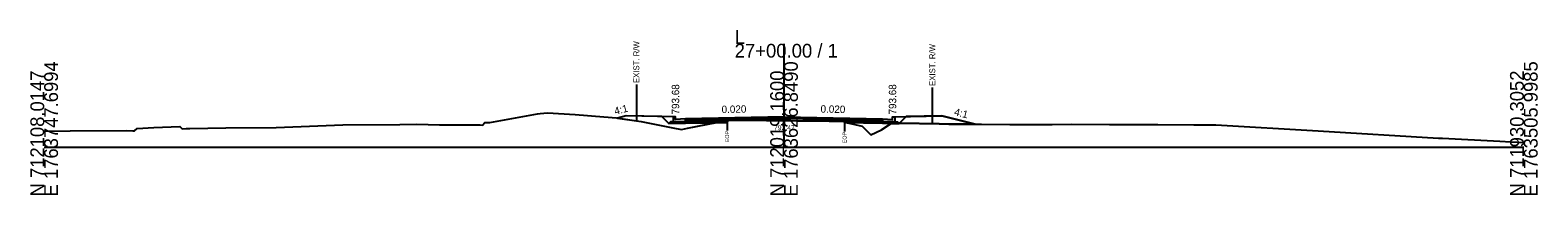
# Model space of a CAD drawing. Extents: x -26 to 5303, y -10 to 9578.
# Drawn here: x 997.2 to 1302.8, y 6990.3 to 7023.8 of the extents above; entities that cross this region are included whole.
import ezdxf

# ---------------------------------------------------------------- set-up
doc = ezdxf.new("R2010")
doc.units = 0
for name, color, linetype in [('Default', 7, 'Continuous'), ('Exist CMT Pavement', 7, 'Continuous'), ('Exist Cross Section Cell', 7, 'Continuous'), ('Exist XS Ground Line', 7, 'Continuous'), ('Old_Level_10', 7, 'Continuous'), ('Old_Level_3', 7, 'Continuous'), ('Prop CMT Conc Surface', 7, 'Continuous'), ('Prop CMT Concrete Structures', 7, 'Continuous'), ('Prop CMT Pvmt Course 1', 7, 'Continuous'), ('Prop CMT Pvmt Course 1 CG', 7, 'Continuous'), ('Prop CMT Pvmt Course 2', 7, 'Continuous'), ('Prop CMT Pvmt Course 3', 7, 'Continuous'), ('Prop CMT Pvmt Surface', 7, 'Continuous'), ('Prop CMT Slope Grass', 7, 'Continuous'), ('Prop CMT Subgrade Earthwork', 7, 'Continuous'), ('Prop XS Earthwork Shape', 7, 'Continuous'), ('Prop XS Hydro Elevations', 7, 'Continuous'), ('Prop XS SE Text', 7, 'Continuous'), ('Prop XS Side Slope Text', 7, 'Continuous'), ('Prop XS Wedging', 7, 'Continuous')]:
    doc.layers.add(name, color=color, linetype=linetype)

msp = doc.modelspace()

# ---------------------------------------------------------------- linework, layer by layer
at = {"layer": 'Exist CMT Pavement'}
msp.add_lwpolyline([(1138.48, 7005.47), (1139.34, 7005.49), (1139.99, 7005.5), (1141.43, 7005.51), (1142.25, 7005.51), (1144.54, 7005.5), (1146.47, 7005.48), (1147.64, 7005.48), (1148.93, 7005.47), (1150.2, 7005.47), (1150.6, 7005.48), (1151.38, 7005.45), (1152.51, 7005.41), (1153.85, 7005.38), (1154.91, 7005.37), (1156.95, 7005.36), (1157.87, 7005.35), (1159.13, 7005.34), (1160.05, 7005.33), (1162.29, 7005.26)], dxfattribs=at)
at = {"layer": 'Exist Cross Section Cell'}
for p, q in [((1150, 7000), (1150, 7021.04)), ((1000, 7000), (1150, 7000)), ((1150, 7000), (1300, 7000))]:
    msp.add_line(p, q, dxfattribs=at)
at = {"layer": 'Exist XS Ground Line'}
msp.add_lwpolyline([(1000, 7003.25), (1005.26, 7003.35), (1016.63, 7003.43), (1017.95, 7003.36), (1018.3, 7003.34), (1018.85, 7003.84), (1022.26, 7004.02), (1027.5, 7004.26), (1028, 7003.76), (1028.82, 7003.8), (1029.5, 7003.84), (1036.83, 7003.96), (1047.06, 7004.04), (1060.56, 7004.58), (1072.09, 7004.65), (1075.59, 7004.69), (1080.12, 7004.58), (1087.37, 7004.59), (1088.4, 7004.54), (1088.87, 7004.52), (1089.37, 7005.02), (1090.39, 7005.01), (1100.04, 7006.82), (1100.58, 7006.87), (1102.08, 7007.01), (1107.63, 7006.67), (1113.45, 7006.17), (1116.03, 7005.96), (1121.01, 7005.22), (1127.44, 7003.96), (1129.25, 7003.64), (1130.42, 7003.87), (1138.48, 7005.48), (1138.79, 7005.48), (1139.34, 7005.49), (1139.99, 7005.5), (1141.43, 7005.51), (1141.78, 7005.51), (1142.25, 7005.51), (1143.57, 7005.5), (1144.54, 7005.5), (1145.36, 7005.5), (1146.47, 7005.48), (1147.15, 7005.47), (1147.64, 7005.48), (1148.93, 7005.47), (1150.2, 7005.47), (1150.6, 7005.48), (1151.38, 7005.45), (1152.51, 7005.41), (1153.85, 7005.38), (1154.3, 7005.38), (1154.91, 7005.37), (1156.09, 7005.37), (1156.95, 7005.36), (1157.87, 7005.35), (1159.13, 7005.34), (1159.66, 7005.33), (1160.05, 7005.33), (1162.29, 7005.26), (1162.9, 7004.99), (1165.82, 7004.29), (1167.59, 7002.51), (1169.74, 7003.58), (1171.88, 7004.96), (1181.44, 7004.75), (1183.41, 7004.73), (1190.05, 7004.68), (1195.82, 7004.64), (1199.07, 7004.62), (1204.35, 7004.65), (1208.24, 7004.67), (1215.96, 7004.65), (1218.66, 7004.65), (1220.65, 7004.65), (1225.82, 7004.63), (1233.06, 7004.59), (1237.54, 7004.55), (1258.31, 7003.33), (1282.72, 7001.88), (1283.05, 7001.86), (1283.49, 7001.83), (1295.13, 7001.23), (1297.35, 7001.1), (1300, 7000.95)], dxfattribs=at)
at = {"layer": 'Old_Level_10'}
for p, q in [((1120.06, 7012.76), (1120.06, 7005.36)), ((1180.06, 7012.18), (1180.06, 7004.78)), ((1138.48, 7005.48), (1138.48, 7003.43)), ((1162.29, 7005.26), (1162.29, 7003.21))]:
    msp.add_line(p, q, dxfattribs=at)
at = {"layer": 'Prop CMT Conc Surface'}
for points in [[(1128, 7005.68), (1128, 7006.18), (1127.5, 7006.18)], [(1130, 7005.8), (1128, 7005.68)], [(1170, 7005.8), (1172, 7005.68)], [(1172, 7005.68), (1172, 7006.18), (1172.5, 7006.18)]]:
    msp.add_lwpolyline(points, dxfattribs=at)
at = {"layer": 'Prop CMT Concrete Structures'}
for points in [[(1130, 7005.8), (1128, 7005.68), (1128, 7006.18), (1127.5, 7006.18)], [(1127.5, 7006.18), (1127.5, 7005.17), (1130, 7005.22)], [(1130, 7005.22), (1130, 7005.8)], [(1170, 7005.8), (1172, 7005.68), (1172, 7006.18), (1172.5, 7006.18)], [(1172.5, 7006.18), (1172.5, 7005.17), (1170, 7005.22)], [(1170, 7005.22), (1170, 7005.8)]]:
    msp.add_lwpolyline(points, dxfattribs=at)
at = {"layer": 'Prop CMT Pvmt Course 1'}
for points in [[(1150, 7006.2), (1130, 7005.8)], [(1130, 7005.8), (1130, 7005.55)], [(1130, 7005.55), (1138.48, 7005.72)], [(1138.48, 7005.72), (1150, 7005.95)], [(1138.48, 7005.72), (1138.48, 7005.72)], [(1150, 7005.95), (1150, 7006.2)], [(1150, 7006.2), (1170, 7005.8)], [(1150, 7005.95), (1150, 7005.95), (1150, 7005.95)], [(1162.29, 7005.71), (1150, 7005.95)], [(1170, 7005.55), (1162.29, 7005.71)], [(1162.29, 7005.71), (1162.29, 7005.71)], [(1170, 7005.8), (1170, 7005.55)]]:
    msp.add_lwpolyline(points, dxfattribs=at)
at = {"layer": 'Prop CMT Pvmt Course 1 CG'}
for points in [[(1130, 7005.22), (1127, 7005.16), (1126.66, 7004.82)], [(1126.66, 7004.82), (1130, 7004.89)], [(1130, 7004.89), (1130, 7005.22)], [(1170, 7005.22), (1173, 7005.16), (1173.34, 7004.82)], [(1170, 7004.89), (1170, 7005.22)], [(1173.34, 7004.82), (1170, 7004.89)]]:
    msp.add_lwpolyline(points, dxfattribs=at)
at = {"layer": 'Prop CMT Pvmt Course 2'}
for points in [[(1138.48, 7005.72), (1130, 7005.55)], [(1130, 7005.55), (1130, 7005.22)], [(1130, 7005.22), (1138.48, 7005.39)], [(1138.48, 7005.39), (1138.48, 7005.72)], [(1162.29, 7005.38), (1162.29, 7005.71)], [(1162.29, 7005.71), (1170, 7005.55)], [(1170, 7005.22), (1162.29, 7005.38)], [(1170, 7005.55), (1170, 7005.22)]]:
    msp.add_lwpolyline(points, dxfattribs=at)
at = {"layer": 'Prop CMT Pvmt Course 3'}
for points in [[(1138.48, 7005.39), (1130, 7005.22)], [(1130, 7005.22), (1130, 7004.89)], [(1130, 7004.89), (1138.48, 7005.06)], [(1138.48, 7005.06), (1138.48, 7005.39)], [(1162.29, 7005.38), (1170, 7005.22)], [(1162.29, 7005.04), (1162.29, 7005.38)], [(1170, 7004.89), (1162.29, 7005.04)], [(1170, 7005.22), (1170, 7004.89)]]:
    msp.add_lwpolyline(points, dxfattribs=at)
at = {"layer": 'Prop CMT Pvmt Surface'}
for points in [[(1150, 7006.2), (1130, 7005.8)], [(1150, 7006.2), (1170, 7005.8)]]:
    msp.add_lwpolyline(points, dxfattribs=at)
at = {"layer": 'Prop CMT Slope Grass'}
for points in [[(1127.5, 7006.18), (1118, 7006.37), (1116.23, 7005.93)], [(1172.5, 7006.18), (1182, 7006.37), (1188.75, 7004.69)]]:
    msp.add_lwpolyline(points, dxfattribs=at)
at = {"layer": 'Prop CMT Subgrade Earthwork'}
for p, q in [((1138.48, 7005.47), (1138.48, 7005.06)), ((1162.29, 7005.26), (1162.29, 7005.04))]:
    msp.add_line(p, q, dxfattribs=at)
for points in [[(1130, 7004.89), (1126.66, 7004.82), (1125.25, 7006.23)], [(1170, 7004.89), (1173.34, 7004.82), (1174.75, 7006.23)], [(1138.48, 7005.06), (1130, 7004.89)], [(1162.29, 7005.04), (1170, 7004.89)]]:
    msp.add_lwpolyline(points, dxfattribs=at)
at = {"layer": 'Prop XS Earthwork Shape'}
for points in [[(1118, 7006.37), (1116.23, 7005.93), (1121.01, 7005.22), (1127.44, 7003.96), (1129.25, 7003.64), (1130.42, 7003.87), (1136.16, 7005.01), (1130, 7004.89), (1126.66, 7004.82), (1125.25, 7006.23)], [(1181.44, 7004.75), (1183.41, 7004.73), (1188.75, 7004.69), (1182, 7006.37), (1174.75, 7006.23), (1173.44, 7004.92)], [(1174.75, 7006.23), (1182, 7006.37), (1188.75, 7004.69), (1183.41, 7004.73), (1181.44, 7004.75), (1173.44, 7004.92)], [(1138.48, 7005.06), (1136.16, 7005.01), (1138.48, 7005.47)], [(1162.29, 7005.04), (1162.8, 7005.03), (1162.29, 7005.26)], [(1162.9, 7004.99), (1165.82, 7004.29), (1167.59, 7002.51), (1169.74, 7003.58), (1171.72, 7004.85), (1170, 7004.89), (1162.8, 7005.03)], [(1173.34, 7004.82), (1173.44, 7004.92), (1171.88, 7004.96), (1171.72, 7004.85)]]:
    msp.add_lwpolyline(points, close=True, dxfattribs=at)
at = {"layer": 'Prop XS Wedging'}
msp.add_lwpolyline([(1138.48, 7005.48), (1138.48, 7005.72), (1138.79, 7005.73), (1139.34, 7005.74), (1139.99, 7005.75), (1141.43, 7005.78), (1142.25, 7005.8), (1144.54, 7005.85), (1146.47, 7005.88), (1147.64, 7005.91), (1148.93, 7005.93), (1150, 7005.95), (1150.2, 7005.95), (1150.6, 7005.94), (1151.38, 7005.93), (1152.51, 7005.9), (1153.85, 7005.88), (1154.91, 7005.86), (1156.95, 7005.82), (1157.88, 7005.8), (1159.13, 7005.77), (1160.05, 7005.75), (1162.29, 7005.71), (1162.29, 7005.26), (1160.05, 7005.33), (1159.13, 7005.34), (1157.88, 7005.35), (1156.95, 7005.36), (1154.91, 7005.37), (1153.85, 7005.38), (1152.51, 7005.41), (1151.38, 7005.45), (1150.6, 7005.48), (1150.2, 7005.47), (1150, 7005.47), (1148.93, 7005.47), (1147.64, 7005.48), (1146.47, 7005.48), (1144.54, 7005.5), (1142.25, 7005.51), (1141.43, 7005.51), (1139.99, 7005.5), (1139.34, 7005.49), (1138.79, 7005.48)], close=True, dxfattribs=at)

# ---------------------------------------------------------------- texts
at = {"layer": 'Default'}
msp.add_text('-', height=0.0001, dxfattribs=at).set_placement((1000, 7000))
at = {"layer": 'Exist Cross Section Cell'}
for s, p in [('L', (1140, 7021.04)), ('27+00.00 / 1', (1140, 7018.24))]:
    msp.add_text(s, height=2.8, dxfattribs=at).set_placement(p)
for s, p in [('N 712108.0147', (1000, 6990)), ('E 1763747.6994', (1002.8, 6990)), ('N 712019.1600', (1150, 6990)), ('E 1763626.8490', (1152.8, 6990)), ('N 711930.3052', (1300, 6990)), ('E 1763505.9985', (1302.8, 6990))]:
    msp.add_text(s, height=2.8, rotation=90, dxfattribs=at).set_placement(p)
at = {"layer": 'Old_Level_10'}
for s, height, p in [('EXIST. R/W', 1.181, (1120.65, 7013.06)), ('EXIST. R/W', 1.181, (1180.65, 7012.48)), ('EOP', 0.787, (1138.87, 7001.03)), ('EOP', 0.787, (1162.68, 7000.82))]:
    msp.add_text(s, height=height, rotation=90, dxfattribs=at).set_placement(p)
at = {"layer": 'Old_Level_3'}
msp.add_text('793.47', height=1, dxfattribs=at).set_placement((1147.96, 7003.47))
at = {"layer": 'Prop XS Hydro Elevations'}
for p in [(1128.75, 7006.68), (1172.75, 7006.68)]:
    msp.add_text('793.68', height=1.5, rotation=90, dxfattribs=at).set_placement(p)
at = {"layer": 'Prop XS SE Text'}
for rotation, p in [(1.1458, (1137.36, 7006.95)), (358.8542, (1157.4, 7007.06))]:
    msp.add_text('0.020', height=1.5, rotation=rotation, dxfattribs=at).set_placement(p)
at = {"layer": 'Prop XS Side Slope Text'}
for rotation, p in [(14.0362, (1115.78, 7006.59)), (345.9638, (1184.4, 7006.55))]:
    msp.add_text('4:1', height=1.5, rotation=rotation, dxfattribs=at).set_placement(p)

doc.saveas('drawing.dxf')
